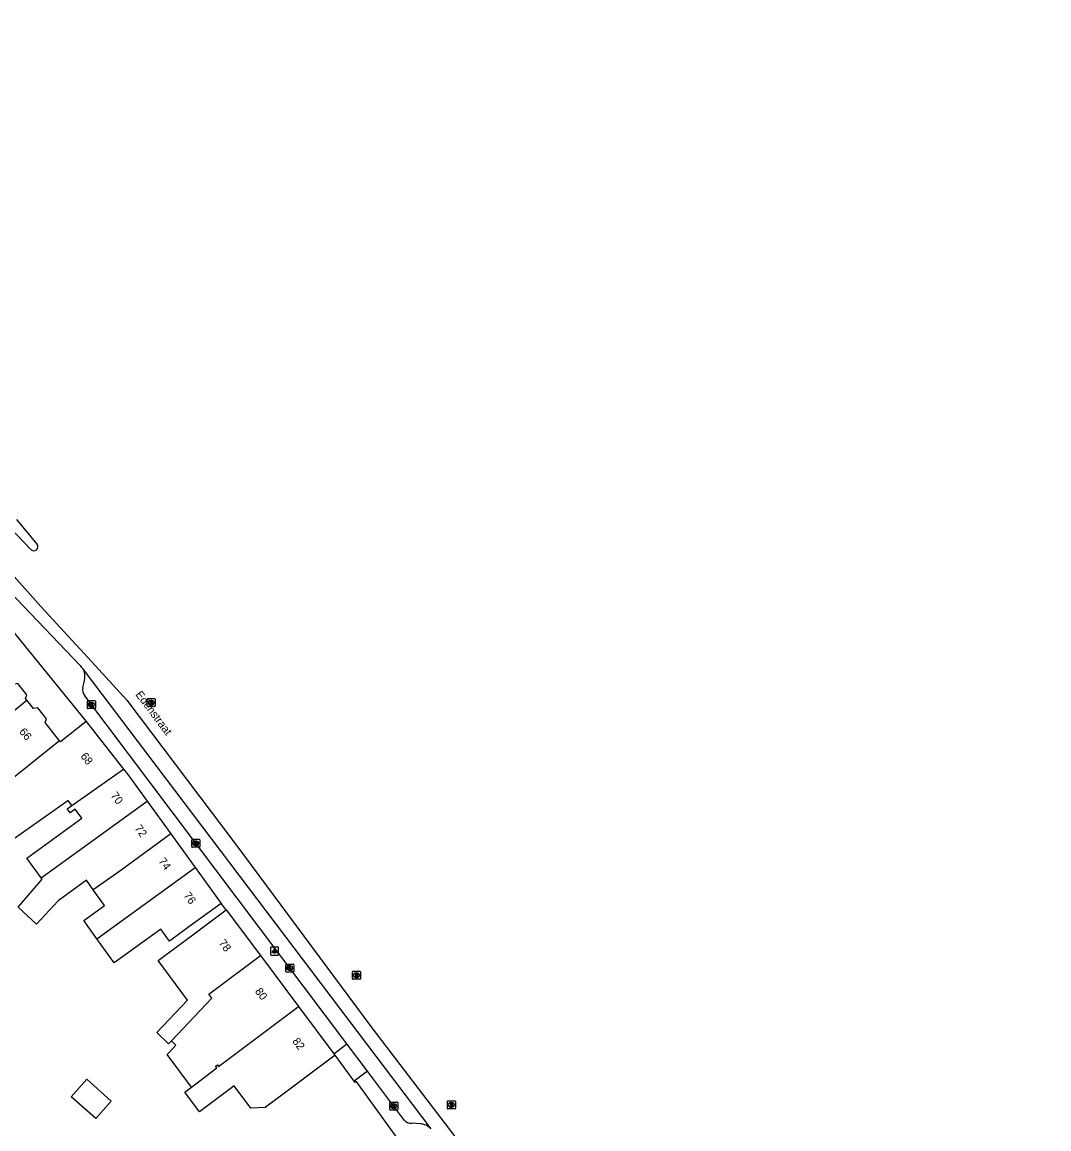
# Model space of a CAD drawing. Extents: x 160356 to 161355, y 381727 to 382845.
# Drawn here: x 161175.8 to 161304, y 382545 to 382683.2 of the extents above; entities that cross this region are included whole.
import ezdxf

# ---------------------------------------------------------------- set-up
doc = ezdxf.new("R2010")
doc.units = 0
for name, color, linetype in [('IMGEO_Kolk', 7, 'Continuous'), ('IMGEO_Lichtpunt', 7, 'Continuous'), ('IMGEO_Openbare_ruimte_label', 7, 'Continuous'), ('IMGEO_Pand', 7, 'Continuous'), ('IMGEO_Pand_nummerreeks', 7, 'Continuous'), ('IMGEO_Rijbaan_lokaal_gesloten', 7, 'Continuous'), ('IMGEO_Rioolput', 7, 'Continuous'), ('IMGEO_Voetpad_open', 7, 'Continuous')]:
    doc.layers.add(name, color=color, linetype=linetype)

msp = doc.modelspace()

# ---------------------------------------------------------------- linework, layer by layer
at = {"layer": 'IMGEO_Kolk'}
for p, q in [((161183.91, 382597.54), (161183.91, 382598.4)), ((161183.98, 382598.47), (161184.83, 382598.47)), ((161184.83, 382597.47), (161183.98, 382597.47)), ((161184.39, 382598.25), (161184.42, 382598.25)), ((161184.42, 382597.69), (161184.39, 382597.69)), ((161184.91, 382598.4), (161184.91, 382597.54)), ((161196.95, 382580.22), (161196.95, 382581.08)), ((161197.03, 382581.15), (161197.88, 382581.15)), ((161197.44, 382580.93), (161197.46, 382580.93)), ((161197.95, 382581.08), (161197.95, 382580.22)), ((161197.88, 382580.15), (161197.03, 382580.15)), ((161197.46, 382580.37), (161197.44, 382580.37)), ((161208.69, 382564.64), (161208.69, 382565.49)), ((161208.76, 382565.57), (161209.62, 382565.57)), ((161209.18, 382565.35), (161209.2, 382565.35)), ((161209.69, 382565.49), (161209.69, 382564.64)), ((161209.62, 382564.57), (161208.76, 382564.57)), ((161209.2, 382564.79), (161209.18, 382564.79)), ((161221.68, 382547.4), (161221.68, 382548.25)), ((161221.75, 382548.32), (161222.61, 382548.32)), ((161222.19, 382547.54), (161222.16, 382547.54)), ((161222.17, 382548.1), (161222.19, 382548.1)), ((161222.68, 382548.25), (161222.68, 382547.4)), ((161222.61, 382547.32), (161221.75, 382547.32))]:
    msp.add_line(p, q, dxfattribs=at)
for points in [[(161183.91, 382597.54), (161183.91, 382598.4)], [(161183.98, 382598.47), (161184.83, 382598.47)], [(161184.83, 382597.47), (161183.98, 382597.47)], [(161184.23, 382598.17), (161184.35, 382598.17), (161184.35, 382598.02), (161184.48, 382598.17), (161184.64, 382598.17), (161184.5, 382598.02), (161184.65, 382597.77), (161184.5, 382597.77), (161184.41, 382597.93), (161184.35, 382597.87), (161184.35, 382597.77), (161184.23, 382597.77), (161184.23, 382598.17)], [(161184.91, 382598.4), (161184.91, 382597.54)], [(161196.95, 382580.22), (161196.95, 382581.08)], [(161197.03, 382581.15), (161197.88, 382581.15)], [(161197.27, 382580.85), (161197.4, 382580.85), (161197.4, 382580.7), (161197.52, 382580.85), (161197.69, 382580.85), (161197.54, 382580.7), (161197.7, 382580.45), (161197.54, 382580.45), (161197.46, 382580.62), (161197.4, 382580.55), (161197.4, 382580.45), (161197.27, 382580.45), (161197.27, 382580.85)], [(161197.95, 382581.08), (161197.95, 382580.22)], [(161197.88, 382580.15), (161197.03, 382580.15)], [(161208.69, 382564.64), (161208.69, 382565.49)], [(161208.76, 382565.57), (161209.62, 382565.57)], [(161209.69, 382565.49), (161209.69, 382564.64)], [(161209.62, 382564.57), (161208.76, 382564.57)], [(161209.01, 382565.27), (161209.13, 382565.27), (161209.13, 382565.11), (161209.26, 382565.27), (161209.43, 382565.27), (161209.28, 382565.12), (161209.43, 382564.87), (161209.28, 382564.87), (161209.2, 382565.03), (161209.13, 382564.96), (161209.13, 382564.87), (161209.01, 382564.87), (161209.01, 382565.27)], [(161221.68, 382547.4), (161221.68, 382548.25)], [(161221.75, 382548.32), (161222.61, 382548.32)], [(161222, 382548.02), (161222.12, 382548.02), (161222.12, 382547.87), (161222.25, 382548.02), (161222.42, 382548.02), (161222.27, 382547.87), (161222.42, 382547.62), (161222.27, 382547.62), (161222.19, 382547.79), (161222.12, 382547.72), (161222.12, 382547.62), (161222, 382547.62), (161222, 382548.02)], [(161222.68, 382548.25), (161222.68, 382547.4)], [(161222.61, 382547.32), (161221.75, 382547.32)]]:
    msp.add_lwpolyline(points, dxfattribs=at)
for centre, start, end in [((161183.98, 382598.39), 91.552, 178.448), ((161183.98, 382598.39), 91.552, 178.448), ((161183.98, 382597.55), 181.552, 268.448), ((161183.98, 382597.55), 181.552, 268.448), ((161184.83, 382598.39), 1.552, 88.448), ((161184.83, 382598.39), 1.552, 88.448), ((161184.83, 382597.55), 271.552, 358.448), ((161184.83, 382597.55), 271.552, 358.448), ((161197.03, 382581.08), 91.552, 178.448), ((161197.03, 382581.08), 91.552, 178.448), ((161197.88, 382581.08), 1.552, 88.448), ((161197.88, 382581.08), 1.552, 88.448), ((161197.03, 382580.23), 181.552, 268.448), ((161197.03, 382580.23), 181.552, 268.448), ((161197.88, 382580.23), 271.552, 358.448), ((161197.88, 382580.23), 271.552, 358.448), ((161208.77, 382565.49), 91.552, 178.448), ((161208.77, 382565.49), 91.552, 178.448), ((161209.61, 382565.49), 1.552, 88.448), ((161209.61, 382565.49), 1.552, 88.448), ((161208.77, 382564.64), 181.552, 268.448), ((161208.77, 382564.64), 181.552, 268.448), ((161209.61, 382564.64), 271.552, 358.448), ((161209.61, 382564.64), 271.552, 358.448), ((161221.76, 382548.25), 91.552, 178.448), ((161221.76, 382548.25), 91.552, 178.448), ((161221.76, 382547.4), 181.552, 268.448), ((161221.76, 382547.4), 181.552, 268.448), ((161222.6, 382548.25), 1.552, 88.448), ((161222.6, 382548.25), 1.552, 88.448), ((161222.6, 382547.4), 271.552, 358.448), ((161222.6, 382547.4), 271.552, 358.448)]:
    msp.add_arc(centre, 0.0765, start, end, dxfattribs=at)
for centre, major_axis, ratio, start_param, end_param in [((161184.39, 382597.97), (-0.387, 0.002), 0.722429, 4.712389, 7.853982), ((161184.42, 382597.97), (-0.39, 0.002), 0.717154, 1.570796, 4.712389), ((161197.44, 382580.65), (-0.387, 0.002), 0.722429, 4.712389, 7.853982), ((161197.46, 382580.65), (-0.39, 0.002), 0.717154, 1.570796, 4.712389), ((161209.18, 382565.07), (-0.387, 0.002), 0.722429, 4.712389, 7.853982), ((161209.2, 382565.07), (-0.39, 0.002), 0.717154, 1.570796, 4.712389), ((161222.17, 382547.82), (-0.387, 0.002), 0.722429, 4.712389, 7.853982), ((161222.19, 382547.82), (-0.39, 0.002), 0.717154, 1.570796, 4.712389)]:
    msp.add_ellipse(centre, major_axis=major_axis, ratio=ratio, start_param=start_param, end_param=end_param, dxfattribs=at)
at = {"layer": 'IMGEO_Lichtpunt'}
for p, q in [((161206.8, 382567.61), (161206.8, 382566.8)), ((161206.8, 382567.61), (161206.8, 382566.8)), ((161207.7, 382567.7), (161206.89, 382567.7)), ((161207.7, 382567.7), (161206.89, 382567.7)), ((161207.79, 382566.8), (161207.79, 382567.61)), ((161207.79, 382566.8), (161207.79, 382567.61)), ((161206.89, 382566.7), (161207.7, 382566.7)), ((161206.89, 382566.7), (161207.7, 382566.7))]:
    msp.add_line(p, q, dxfattribs=at)
for points in [[(161207.17, 382567.27), (161207.21, 382567.24), (161207.02, 382566.98), (161206.98, 382567.01), (161207.17, 382567.27)], [(161207.27, 382567.22), (161207.32, 382567.22), (161207.32, 382566.9), (161207.27, 382566.9), (161207.27, 382567.22)], [(161207.38, 382567.24), (161207.42, 382567.27), (161207.61, 382567.01), (161207.57, 382566.98), (161207.38, 382567.24)]]:
    msp.add_lwpolyline(points, dxfattribs=at)
msp.add_circle((161207.3, 382567.4), 0.0994, dxfattribs=at)
for centre, start, end in [((161206.89, 382567.61), 90, 180), ((161206.89, 382567.61), 90, 180), ((161206.89, 382566.8), 180, 270), ((161206.89, 382566.8), 180, 270), ((161207.7, 382567.61), 0, 90), ((161207.7, 382567.61), 0, 90), ((161207.7, 382566.8), 270, 0), ((161207.7, 382566.8), 270, 360)]:
    msp.add_arc(centre, 0.0946, start, end, dxfattribs=at)
at = {"layer": 'IMGEO_Pand'}
for points in [[(161176.35, 382598.51), (161176.17, 382598.73), (161176.36, 382599.2), (161175.24, 382600.59), (161174.62, 382600.49), (161172.37, 382603.3)], [(161169.4, 382592.88), (161176.35, 382598.51)], [(161180.45, 382593.47), (161178.63, 382595.73), (161178.82, 382596.21), (161177.74, 382597.55), (161177.19, 382597.47), (161176.35, 382598.51)], [(161183.75, 382595.86), (161180.57, 382593.31), (161180.45, 382593.47)], [(161183.75, 382595.86), (161188.41, 382589.93)], [(161180.45, 382593.47), (161176.83, 382590.57), (161169.98, 382585.08)], [(161181.97, 382585.37), (161188.41, 382589.93)], [(161188.41, 382589.93), (161188.95, 382589.24), (161191.36, 382585.93)], [(161181.97, 382585.37), (161181.52, 382585.99), (161181.47, 382585.95), (161181.17, 382585.74), (161173.39, 382580.25), (161170.96, 382583.69), (161170.09, 382584.92), (161169.98, 382585.08)], [(161178.15, 382576.34), (161176.36, 382578.8), (161183.21, 382583.77), (161182.38, 382584.91), (161181.76, 382584.46), (161181.39, 382584.96), (161181.97, 382585.37)], [(161178.15, 382576.34), (161191.36, 382585.93)], [(161191.36, 382585.93), (161194.34, 382581.82)], [(161194.34, 382581.82), (161187.95, 382577.18), (161184.65, 382574.85)], [(161194.34, 382581.82), (161197.39, 382577.63)], [(161185.1, 382568.71), (161197.39, 382577.63)], [(161197.39, 382577.63), (161200.64, 382573.14)], [(161184.65, 382574.85), (161183.79, 382576.03), (161180.25, 382573.46), (161177.55, 382570.56), (161175.27, 382572.68), (161178.27, 382576.19), (161178.15, 382576.34)], [(161185.1, 382568.71), (161183.45, 382570.99), (161186.07, 382572.89), (161184.65, 382574.85)], [(161200.64, 382573.14), (161196.6, 382570.2), (161194.17, 382568.44), (161193.08, 382569.94), (161187.27, 382565.72), (161185.1, 382568.71)], [(161194.41, 382556), (161194.05, 382555.62), (161192.57, 382557.04), (161196.43, 382561.08), (161192.77, 382566), (161195.01, 382567.67), (161197.25, 382569.35), (161201.25, 382572.34)], [(161201.25, 382572.34), (161205.52, 382566.65)], [(161194.41, 382556), (161199.46, 382561.3), (161199.07, 382561.82), (161205.52, 382566.65)], [(161205.52, 382566.65), (161210.3, 382560.26)], [(161196.9, 382550.21), (161200.08, 382552.59), (161199.92, 382552.82), (161200.16, 382552.98), (161200.3, 382552.77), (161210.3, 382560.26)], [(161210.3, 382560.26), (161214.71, 382554.37)], [(161196.9, 382550.21), (161193.86, 382554.29), (161194.61, 382555.08), (161194.98, 382555.46), (161194.41, 382556)], [(161214.86, 382554.17), (161214.71, 382554.37)], [(161214.86, 382554.17), (161210.86, 382551.18), (161208.54, 382549.45), (161206.14, 382547.65), (161204.35, 382547.57), (161202.24, 382550.38), (161197.9, 382547.13), (161196.08, 382549.59), (161196.9, 382550.21)], [(161183.84, 382551.19), (161186.9, 382548.45), (161184.95, 382546.27), (161181.89, 382549), (161183.84, 382551.19)]]:
    msp.add_lwpolyline(points, dxfattribs=at)
at = {"layer": 'IMGEO_Rijbaan_lokaal_gesloten'}
for points in [[(161117.93, 382683.21), (161123.62, 382676.44), (161133.56, 382664.32), (161143.12, 382652.62), (161160.97, 382630.22), (161167.45, 382622.17), (161172.05, 382616.96), (161178.11, 382610.23), (161184.45, 382603.32), (161188.85, 382598.54), (161202.44, 382580.49), (161219.43, 382557.62), (161238.99, 382532.05), (161258.21, 382506.38), (161277.62, 382480.05), (161290.49, 382462.85), (161291.78, 382461.04), (161296.22, 382454.76), (161300.81, 382447.98), (161304.02, 382442.81)], [(161175.07, 382621.08), (161177.63, 382617.99)], [(161176.88, 382617.31), (161174.04, 382620.26)], [(161183.03, 382602.86), (161175.07, 382611.2), (161170.52, 382615.91), (161170.22, 382616.31), (161169.67, 382616.93), (161169.46, 382617.14)], [(161183.4, 382602.35), (161226.8, 382544.99)]]:
    msp.add_lwpolyline(points, dxfattribs=at)
for centre, radius, start, end in [((161177.22, 382617.69), 0.509, 227.8366, 36.3987), ((161180.3, 382600.45), 3.65, 31.5183, 41.4202)]:
    msp.add_arc(centre, radius, start, end, dxfattribs=at)
at = {"layer": 'IMGEO_Rioolput'}
for p, q in [((161191.38, 382597.8), (161191.38, 382598.65)), ((161191.45, 382598.72), (161192.31, 382598.72)), ((161192.38, 382598.65), (161192.38, 382597.8)), ((161192.31, 382597.72), (161191.45, 382597.72)), ((161191.87, 382598.5), (161191.89, 382598.5)), ((161191.89, 382597.94), (161191.87, 382597.94)), ((161217.03, 382563.74), (161217.03, 382564.59)), ((161217.1, 382564.67), (161217.95, 382564.67)), ((161217.51, 382564.45), (161217.54, 382564.45)), ((161218.03, 382564.59), (161218.03, 382563.74)), ((161217.95, 382563.67), (161217.1, 382563.67)), ((161217.54, 382563.89), (161217.51, 382563.89)), ((161228.88, 382547.56), (161228.88, 382548.41)), ((161228.95, 382548.48), (161229.8, 382548.48)), ((161229.8, 382547.48), (161228.95, 382547.48)), ((161229.36, 382548.26), (161229.39, 382548.26)), ((161229.39, 382547.7), (161229.36, 382547.7)), ((161229.88, 382548.41), (161229.88, 382547.56))]:
    msp.add_line(p, q, dxfattribs=at)
for points in [[(161191.38, 382597.8), (161191.38, 382598.65)], [(161191.45, 382598.72), (161192.31, 382598.72)], [(161192.38, 382598.65), (161192.38, 382597.8)], [(161192.31, 382597.72), (161191.45, 382597.72)], [(161191.97, 382598.42), (161191.72, 382598.42), (161191.72, 382598.02)], [(161191.72, 382598.02), (161191.84, 382598.02), (161191.84, 382598.18), (161191.85, 382598.18)], [(161191.9, 382598.34), (161191.84, 382598.34), (161191.84, 382598.26)], [(161191.84, 382598.26), (161191.89, 382598.26)], [(161191.9, 382598.15), (161191.97, 382598.02), (161192.11, 382598.02), (161192.04, 382598.15)], [(161217.03, 382563.74), (161217.03, 382564.59)], [(161217.1, 382564.67), (161217.95, 382564.67)], [(161217.61, 382564.36), (161217.36, 382564.37), (161217.36, 382563.97)], [(161217.36, 382563.97), (161217.49, 382563.97), (161217.49, 382564.13), (161217.5, 382564.13)], [(161217.54, 382564.29), (161217.49, 382564.29), (161217.49, 382564.2)], [(161217.49, 382564.2), (161217.54, 382564.2)], [(161217.54, 382564.1), (161217.62, 382563.97), (161217.75, 382563.97), (161217.69, 382564.09)], [(161218.03, 382564.59), (161218.03, 382563.74)], [(161217.95, 382563.67), (161217.1, 382563.67)], [(161228.88, 382547.56), (161228.88, 382548.41)], [(161228.95, 382548.48), (161229.8, 382548.48)], [(161229.8, 382547.48), (161228.95, 382547.48)], [(161229.47, 382548.18), (161229.21, 382548.18), (161229.21, 382547.78)], [(161229.21, 382547.78), (161229.34, 382547.78), (161229.34, 382547.94), (161229.35, 382547.94)], [(161229.39, 382548.1), (161229.34, 382548.1), (161229.34, 382548.02)], [(161229.34, 382548.02), (161229.39, 382548.02)], [(161229.39, 382547.91), (161229.47, 382547.78), (161229.61, 382547.78), (161229.54, 382547.91)], [(161229.88, 382548.41), (161229.88, 382547.56)]]:
    msp.add_lwpolyline(points, dxfattribs=at)
for centre, radius, start, end in [((161191.46, 382598.65), 0.0765, 91.552, 178.448), ((161191.46, 382598.65), 0.0765, 91.552, 178.448), ((161192.3, 382598.65), 0.0765, 1.552, 88.448), ((161192.3, 382598.65), 0.0765, 1.552, 88.448), ((161191.46, 382597.8), 0.0765, 181.552, 268.448), ((161191.46, 382597.8), 0.0765, 181.552, 268.448), ((161191.85, 382598.13), 0.0533, 26.0293, 88.6989), ((161191.88, 382598.45), 0.19, 274.7715, 282.9687), ((161191.9, 382598.24), 0.0964, 77.0061, 93.1865), ((161191.92, 382598.3), 0.0378, 276.6634, 79.6772), ((161191.97, 382598.31), 0.109, 350.3612, 89.416), ((161191.97, 382598.31), 0.112, 277.5842, 350.9817), ((161191.95, 382598.09), 0.108, 29.5134, 73.7905), ((161192.3, 382597.8), 0.0765, 271.552, 358.448), ((161192.3, 382597.8), 0.0765, 271.552, 358.448), ((161217.1, 382564.59), 0.0765, 91.552, 178.448), ((161217.1, 382564.59), 0.0765, 91.552, 178.448), ((161217.5, 382564.08), 0.0533, 26.0293, 88.6989), ((161217.55, 382564.19), 0.0964, 77.0061, 93.1865), ((161217.52, 382564.39), 0.19, 274.7715, 282.9687), ((161217.56, 382564.25), 0.0378, 276.6634, 79.6772), ((161217.61, 382564.25), 0.109, 350.3612, 89.416), ((161217.61, 382564.25), 0.112, 277.5842, 350.9817), ((161217.6, 382564.04), 0.108, 29.5134, 73.7905), ((161217.95, 382564.59), 0.0765, 1.552, 88.448), ((161217.95, 382564.59), 0.0765, 1.552, 88.448), ((161217.1, 382563.74), 0.0765, 181.552, 268.448), ((161217.1, 382563.74), 0.0765, 181.552, 268.448), ((161217.95, 382563.74), 0.0765, 271.552, 358.448), ((161217.95, 382563.74), 0.0765, 271.552, 358.448), ((161228.95, 382548.41), 0.0765, 91.552, 178.448), ((161228.95, 382548.41), 0.0765, 91.552, 178.448), ((161228.95, 382547.56), 0.0765, 181.552, 268.448), ((161228.95, 382547.56), 0.0765, 181.552, 268.448), ((161229.35, 382547.89), 0.0533, 26.0293, 88.6989), ((161229.4, 382548), 0.0964, 77.0061, 93.1865), ((161229.37, 382548.21), 0.19, 274.7715, 282.9687), ((161229.41, 382548.06), 0.0378, 276.6634, 79.6772), ((161229.46, 382548.07), 0.109, 350.3612, 89.416), ((161229.46, 382548.07), 0.112, 277.5842, 350.9817), ((161229.45, 382547.85), 0.108, 29.5134, 73.7905), ((161229.8, 382548.41), 0.0765, 1.552, 88.448), ((161229.8, 382548.41), 0.0765, 1.552, 88.448), ((161229.8, 382547.56), 0.0765, 271.552, 358.448), ((161229.8, 382547.56), 0.0765, 271.552, 358.448)]:
    msp.add_arc(centre, radius, start, end, dxfattribs=at)
for centre, major_axis, ratio, start_param, end_param in [((161191.87, 382598.22), (-0.387, 0.002), 0.722429, 4.712389, 7.853982), ((161191.89, 382598.22), (-0.39, 0.002), 0.717154, 1.570796, 4.712389), ((161217.51, 382564.17), (-0.387, 0.002), 0.722429, 4.712389, 7.853982), ((161217.54, 382564.17), (-0.39, 0.002), 0.717154, 1.570796, 4.712389), ((161229.36, 382547.98), (-0.387, 0.002), 0.722429, 4.712389, 7.853982), ((161229.39, 382547.98), (-0.39, 0.002), 0.717154, 1.570796, 4.712389)]:
    msp.add_ellipse(centre, major_axis=major_axis, ratio=ratio, start_param=start_param, end_param=end_param, dxfattribs=at)
at = {"layer": 'IMGEO_Voetpad_open'}
for points in [[(161166.73, 382616.84), (161170.56, 382612.07), (161183.75, 382595.86)], [(161183.35, 382600.1), (161183.54, 382600.94)], [(161216.33, 382555.59), (161183.58, 382599.06)], [(161201.25, 382572.34), (161200.64, 382573.14)], [(161214.71, 382554.37), (161216.33, 382555.59)], [(161218.89, 382552.19), (161216.33, 382555.59)], [(161217.23, 382550.94), (161214.86, 382554.17)], [(161218.89, 382552.19), (161217.23, 382550.94)], [(161223.51, 382546.05), (161218.89, 382552.19)], [(161224, 382541.97), (161217.5, 382550.93), (161217.35, 382550.78), (161217.23, 382550.94)], [(161225.51, 382545.6), (161224.43, 382545.68)]]:
    msp.add_lwpolyline(points, dxfattribs=at)
for centre, radius, start, end in [((161181.69, 382601.47), 1.93, 344.0678, 27.1119), ((161184.53, 382599.82), 1.21, 166.4523, 218.5704), ((161224.34, 382546.78), 1.1, 220.9453, 274.3133), ((161225.43, 382543.78), 1.83, 41.3987, 87.6814)]:
    msp.add_arc(centre, radius, start, end, dxfattribs=at)

# ---------------------------------------------------------------- texts
at = {"layer": 'IMGEO_Openbare_ruimte_label'}
msp.add_text('Edenstraat', height=1, rotation=306.9959, dxfattribs=at).set_placement((161189.87, 382599.22))
at = {"layer": 'IMGEO_Pand_nummerreeks'}
for s, rotation, p in [('66', 309.087, (161175.33, 382594.56)), ('68', 308.1645, (161182.99, 382591.51)), ('70', 306.1133, (161186.77, 382586.61)), ('72', 306.1114, (161189.76, 382582.51)), ('74', 306.1133, (161192.75, 382578.41)), ('76', 305.9863, (161195.88, 382574.13)), ('78', 306.8295, (161200.26, 382568.19)), ('80', 306.8295, (161204.79, 382562.15)), ('82', 306.8295, (161209.46, 382555.91))]:
    msp.add_text(s, height=1, rotation=rotation, dxfattribs=at).set_placement(p)

doc.saveas('drawing.dxf')
